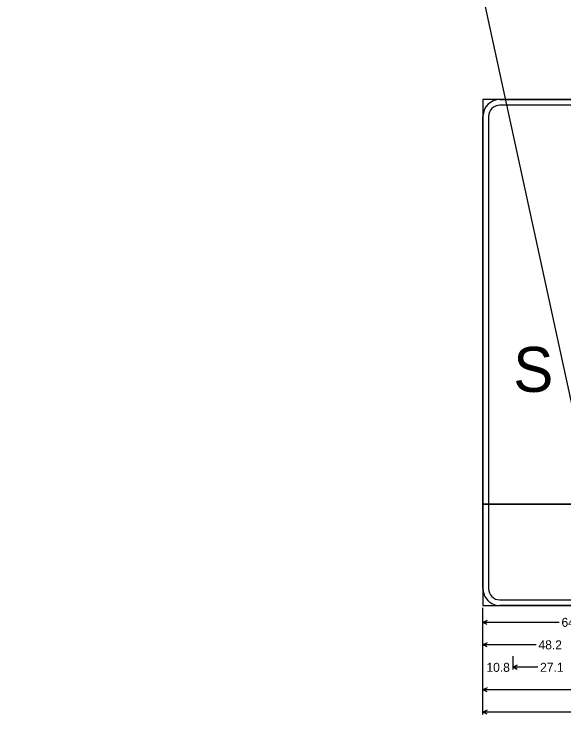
# Model space of a CAD drawing. Extents: x 667331 to 731245, y 738830 to 753817.
# Drawn here: x 718698.2 to 718991.6, y 748649 to 749025.6 of the extents above; entities that cross this region are included whole.
import ezdxf

# ---------------------------------------------------------------- set-up
doc = ezdxf.new("R2010")
doc.units = 0
doc.layers.add('R_SIGN', color=7, linetype='Continuous')

msp = doc.modelspace()

# ---------------------------------------------------------------- linework, layer by layer
at = {"layer": 'R_SIGN'}
for p, q in [((721160.26, 738830.21), (718698.17, 750191)), ((718948.44, 748651.83), (718948.44, 748708.83)), ((718948.44, 748699.83), (718948.44, 748707.03)), ((718950.58, 748702.1), (718948.44, 748701.03)), ((718989.14, 748701.03), (718948.44, 748701.03)), ((718950.58, 748699.95), (718948.44, 748701.03)), ((718948.44, 748687.83), (718948.44, 748695.03)), ((718950.58, 748690.1), (718948.44, 748689.03)), ((718976.88, 748689.03), (718948.44, 748689.03)), ((718950.58, 748687.95), (718948.44, 748689.03)), ((718948.44, 748675.83), (718948.44, 748683.03)), ((718964.59, 748675.83), (718964.59, 748683.03)), ((718966.74, 748678.1), (718964.59, 748677.03)), ((718977.72, 748677.03), (718964.59, 748677.03)), ((718966.74, 748675.95), (718964.59, 748677.03)), ((718948.44, 748663.83), (718948.44, 748671.03)), ((718950.58, 748666.1), (718948.44, 748665.03)), ((718999.95, 748665.03), (718948.44, 748665.03)), ((718950.58, 748663.95), (718948.44, 748665.03)), ((718950.58, 748654.1), (718948.44, 748653.03)), ((719112.71, 748653.03), (718948.44, 748653.03)), ((718950.58, 748651.95), (718948.44, 748653.03))]:
    msp.add_line(p, q, dxfattribs=at)
for points in [[(718948.44, 748764.03), (719290.44, 748764.03), (719290.44, 748980.03), (718948.44, 748980.03), (718948.44, 748764.03), (718948.44, 748764.03)], [(718957.44, 748980.03), (719281.44, 748980.03)], [(719281.44, 748977.03), (718957.44, 748977.03)], [(718948.44, 748764.03), (718948.44, 748971.03)], [(718951.44, 748971.03), (718951.44, 748764.03)], [(718948.44, 748710.03), (719290.44, 748710.03), (719290.44, 748764.03), (718948.44, 748764.03), (718948.44, 748710.03), (718948.44, 748710.03)], [(718948.44, 748719.03), (718948.44, 748764.03)], [(718951.44, 748764.03), (718951.44, 748719.03)], [(718957.44, 748713.03), (719281.44, 748713.03)], [(719281.44, 748710.03), (718957.44, 748710.03)]]:
    msp.add_lwpolyline(points, dxfattribs=at)
for centre, radius, start, end in [((718957.44, 748971.03), 9, 90.0002, 179.9998), ((718957.44, 748971.03), 6, 90.0002, 179.9998), ((718957.44, 748719.03), 9, 179.9998, 270.0001), ((718957.44, 748719.03), 6, 179.9998, 270.0001)]:
    msp.add_arc(centre, radius, start, end, dxfattribs=at)

# ---------------------------------------------------------------- texts
for s, height, p in [('S', 24, (718964.59, 748824.03)), ('64.5', 4.8, (718990.34, 748698.63)), ('48.2', 4.8, (718978.08, 748686.63)), ('10.8', 4.8, (718950.28, 748674.63)), ('27.1', 4.8, (718978.92, 748674.63))]:
    msp.add_text(s, height=height, dxfattribs=at).set_placement(p)

doc.saveas('drawing.dxf')
